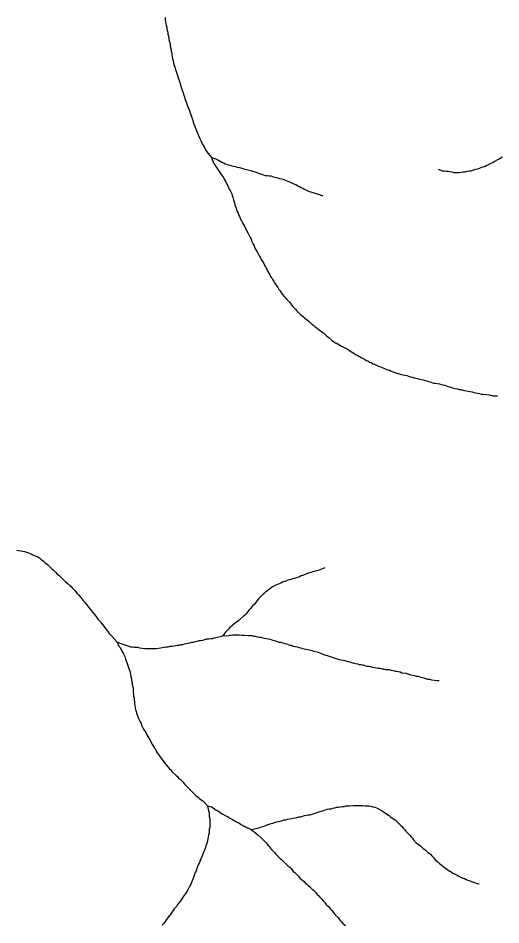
# Model space of a CAD drawing. Extents: x 652.3 to 678, y 7316.9 to 7344.9.
# Drawn here: x 657.027 to 658.417, y 7330.22 to 7332.83 of the extents above; entities that cross this region are included whole.
import ezdxf

# ---------------------------------------------------------------- set-up
doc = ezdxf.new("R2010")
doc.units = 0
doc.header["$LTSCALE"] = 0.032
doc.layers.add('7', color=7, linetype='Continuous', lineweight=25)

msp = doc.modelspace()

# ---------------------------------------------------------------- linework, layer by layer
at = {"layer": '7'}
msp.add_line((657.5906, 7332.4114), (657.5843, 7332.4281), dxfattribs=at)
for points in [[(657.4498, 7332.8316), (657.4498, 7332.826), (657.4514, 7332.8204), (657.453, 7332.8093), (657.4546, 7332.8045), (657.4546, 7332.7989), (657.4562, 7332.7942), (657.4578, 7332.7894), (657.4578, 7332.7838), (657.4609, 7332.7743), (657.4609, 7332.7687), (657.4625, 7332.7623), (657.4641, 7332.7568), (657.4641, 7332.7512), (657.4657, 7332.7448), (657.4673, 7332.7401), (657.4673, 7332.7345), (657.4689, 7332.7297), (657.4689, 7332.7241), (657.4705, 7332.7186), (657.4713, 7332.713), (657.4729, 7332.7074), (657.4737, 7332.7019), (657.4753, 7332.6971), (657.4769, 7332.6923), (657.4784, 7332.6875), (657.48, 7332.682), (657.4816, 7332.6764), (657.4832, 7332.6708), (657.4864, 7332.6613), (657.488, 7332.6565), (657.4928, 7332.6422), (657.4944, 7332.6374), (657.4991, 7332.6231), (657.5007, 7332.6175), (657.5039, 7332.608), (657.5055, 7332.6032), (657.5071, 7332.5984), (657.5087, 7332.5929), (657.5103, 7332.5881), (657.5127, 7332.5833), (657.5158, 7332.5738), (657.5182, 7332.569), (657.523, 7332.5547), (657.5246, 7332.5499), (657.5294, 7332.5356), (657.531, 7332.5308), (657.5326, 7332.526), (657.5349, 7332.5212), (657.5365, 7332.5165), (657.5381, 7332.5117), (657.5397, 7332.5069), (657.5421, 7332.5021), (657.5437, 7332.4974), (657.5461, 7332.4926), (657.5477, 7332.4878), (657.5524, 7332.4783), (657.5548, 7332.4735), (657.5564, 7332.4687), (657.5596, 7332.464), (657.562, 7332.4592), (657.5644, 7332.4544), (657.5668, 7332.4496), (657.5731, 7332.4417), (657.5843, 7332.4281)], [(657.9036, 7332.318), (657.9032, 7332.3182), (657.9002, 7332.3191), (657.8707, 7332.3287), (657.8659, 7332.3303), (657.8564, 7332.3351), (657.8516, 7332.3366), (657.8469, 7332.3398), (657.8421, 7332.3414), (657.8373, 7332.3446), (657.8325, 7332.3462), (657.8286, 7332.3494), (657.8238, 7332.351), (657.8095, 7332.3581), (657.8047, 7332.3597), (657.7999, 7332.3621), (657.7951, 7332.3637), (657.7904, 7332.3653), (657.7848, 7332.3661), (657.78, 7332.3677), (657.7752, 7332.3693), (657.7697, 7332.3701), (657.7649, 7332.3717), (657.7553, 7332.3748), (657.7498, 7332.3748), (657.745, 7332.3764), (657.7394, 7332.3764), (657.7339, 7332.378), (657.7195, 7332.3828), (657.7148, 7332.3844), (657.7004, 7332.3892), (657.6957, 7332.3908), (657.6845, 7332.3939), (657.679, 7332.3947), (657.6742, 7332.3963), (657.6686, 7332.3979), (657.6638, 7332.3995), (657.6583, 7332.4003), (657.6535, 7332.4019), (657.6479, 7332.4027), (657.6432, 7332.4043), (657.6384, 7332.4059), (657.6328, 7332.4067), (657.628, 7332.4083), (657.6233, 7332.4098), (657.6185, 7332.4122), (657.6137, 7332.4146), (657.6034, 7332.4202), (657.5962, 7332.4242), (657.5843, 7332.4281)], [(658.2361, 7332.3954), (658.2365, 7332.3953), (658.2439, 7332.3923), (658.2479, 7332.3908), (658.2534, 7332.3908), (658.259, 7332.3892), (658.2646, 7332.3892), (658.2702, 7332.3884), (658.2757, 7332.3876), (658.2805, 7332.386), (658.2972, 7332.386), (658.3028, 7332.3868), (658.3084, 7332.3876), (658.3139, 7332.3876), (658.3195, 7332.3892), (658.3251, 7332.3908), (658.3306, 7332.3908), (658.345, 7332.3955), (658.3505, 7332.3963), (658.3553, 7332.3979), (658.3601, 7332.4003), (658.3648, 7332.4019), (658.3696, 7332.4035), (658.3744, 7332.4059), (658.3792, 7332.4075), (658.3887, 7332.4122), (658.3935, 7332.4146), (658.3975, 7332.4178), (658.4118, 7332.425), (658.4166, 7332.4281), (658.4213, 7332.4305)], [(657.5906, 7332.4114), (657.6018, 7332.3947), (657.605, 7332.3908), (657.6145, 7332.3764), (657.6177, 7332.3717), (657.6201, 7332.3669), (657.6233, 7332.3621), (657.6257, 7332.3573), (657.628, 7332.3526), (657.6304, 7332.3478), (657.632, 7332.343), (657.6344, 7332.3382), (657.6368, 7332.3335), (657.6416, 7332.3239), (657.6432, 7332.3191), (657.6447, 7332.3144), (657.6463, 7332.3096), (657.6479, 7332.304), (657.6495, 7332.2985), (657.6511, 7332.2929), (657.6543, 7332.2833), (657.6559, 7332.2786), (657.6575, 7332.2738), (657.6599, 7332.269), (657.6615, 7332.2642), (657.6638, 7332.2595), (657.6662, 7332.2547), (657.6678, 7332.2499), (657.671, 7332.2459), (657.6726, 7332.2412), (657.6758, 7332.2364), (657.6782, 7332.2316), (657.6853, 7332.2173), (657.6877, 7332.2125), (657.6949, 7332.1982), (657.6973, 7332.1934), (657.6989, 7332.1886), (657.7036, 7332.1791), (657.706, 7332.1743), (657.7076, 7332.1696), (657.71, 7332.1648), (657.7132, 7332.16), (657.7156, 7332.1552), (657.7203, 7332.1457), (657.7235, 7332.1417), (657.7259, 7332.1369), (657.7283, 7332.1322), (657.7315, 7332.1282), (657.7339, 7332.1234), (657.7363, 7332.1186), (657.7394, 7332.1146), (657.741, 7332.1099), (657.7442, 7332.1059), (657.7458, 7332.1011), (657.7482, 7332.0963), (657.7514, 7332.0916), (657.7538, 7332.0868), (657.7569, 7332.082), (657.7593, 7332.0773), (657.7625, 7332.0733), (657.7649, 7332.0685), (657.7744, 7332.0542), (657.7776, 7332.0494), (657.7808, 7332.0454), (657.784, 7332.0406), (657.7872, 7332.0359), (657.7935, 7332.0279), (657.7975, 7332.0239), (657.8007, 7332.02), (657.8039, 7332.016), (657.8079, 7332.012), (657.8174, 7332.0001), (657.8254, 7331.9921), (657.8286, 7331.9881), (657.8405, 7331.9762), (657.8445, 7331.973), (657.8484, 7331.9698), (657.8524, 7331.9667), (657.8564, 7331.9635), (657.8604, 7331.9603), (657.8644, 7331.9571), (657.8723, 7331.9491), (657.8771, 7331.946), (657.8811, 7331.9428), (657.885, 7331.9396), (657.889, 7331.9364), (657.8938, 7331.9332), (657.8978, 7331.93), (657.9018, 7331.9261), (657.9065, 7331.9229), (657.9105, 7331.9197), (657.9145, 7331.9157), (657.9185, 7331.9125), (657.9224, 7331.9094), (657.9264, 7331.9062), (657.9304, 7331.9022), (657.9352, 7331.899), (657.9399, 7331.8958), (657.9447, 7331.8942), (657.9487, 7331.8911), (657.9535, 7331.8887)], [(657.9535, 7331.8887), (657.9582, 7331.8855), (657.9773, 7331.8759), (657.9821, 7331.8728), (657.9869, 7331.8696), (657.9917, 7331.8664), (657.9964, 7331.864), (658.0004, 7331.8608), (658.0052, 7331.8592), (658.01, 7331.856), (658.0147, 7331.8529), (658.0243, 7331.8481), (658.0291, 7331.8449), (658.0338, 7331.8433), (658.0386, 7331.8401), (658.0434, 7331.8385), (658.0482, 7331.8354), (658.0529, 7331.8338), (658.0625, 7331.829), (658.072, 7331.8258), (658.0768, 7331.8234), (658.0816, 7331.8218), (658.0864, 7331.8194), (658.0911, 7331.8179), (658.0959, 7331.8163), (658.1007, 7331.8139), (658.1055, 7331.8123), (658.1198, 7331.8075), (658.1253, 7331.8059), (658.1301, 7331.8043), (658.1357, 7331.8035), (658.1405, 7331.8019), (658.146, 7331.8011), (658.1508, 7331.7996), (658.1675, 7331.7948), (658.1723, 7331.7932), (658.1779, 7331.7924), (658.1826, 7331.7908), (658.1882, 7331.79), (658.193, 7331.7884), (658.1978, 7331.7868), (658.2033, 7331.786), (658.2081, 7331.7844), (658.2129, 7331.7828), (658.2184, 7331.7813), (658.2232, 7331.7797), (658.2288, 7331.7797), (658.2344, 7331.7781), (658.2399, 7331.7773), (658.2447, 7331.7757), (658.2503, 7331.7749), (658.255, 7331.7733), (658.2598, 7331.7717), (658.2646, 7331.7701), (658.2702, 7331.7685), (658.2749, 7331.7669), (658.2805, 7331.7653), (658.2853, 7331.7638), (658.2908, 7331.763), (658.2964, 7331.7614), (658.302, 7331.7606), (658.3068, 7331.759), (658.3123, 7331.7582), (658.3179, 7331.7574), (658.3227, 7331.7558), (658.3282, 7331.755), (658.3338, 7331.7542), (658.3386, 7331.7526), (658.3442, 7331.7518), (658.3497, 7331.7502), (658.3553, 7331.7494), (658.3601, 7331.7478), (658.3656, 7331.7478), (658.3768, 7331.7462), (658.3824, 7331.7454), (658.3879, 7331.7447), (658.3935, 7331.7431), (658.4074, 7331.7431)], [(657.0225, 7331.2983), (657.0289, 7331.2975), (657.0345, 7331.2967), (657.04, 7331.2959), (657.0448, 7331.2943), (657.0591, 7331.2895), (657.0639, 7331.2879), (657.0687, 7331.2855), (657.0734, 7331.2832), (657.0782, 7331.2816), (657.083, 7331.2792), (657.0878, 7331.276), (657.0917, 7331.2728), (657.0957, 7331.2696), (657.0997, 7331.2664), (657.1037, 7331.2633), (657.1077, 7331.2601), (657.1116, 7331.2569), (657.1236, 7331.245), (657.1275, 7331.2418), (657.1315, 7331.2378), (657.1355, 7331.2338), (657.1395, 7331.2298), (657.1435, 7331.2267), (657.1554, 7331.2147), (657.1594, 7331.2115), (657.1634, 7331.2076), (657.1673, 7331.2044), (657.1713, 7331.2004), (657.1753, 7331.1972), (657.1793, 7331.194), (657.1825, 7331.1901), (657.1904, 7331.1821), (657.1968, 7331.1741), (657.2008, 7331.1702), (657.2071, 7331.1622), (657.2103, 7331.1582), (657.2135, 7331.1535), (657.2175, 7331.1495), (657.2206, 7331.1455), (657.2334, 7331.1296), (657.2366, 7331.1248), (657.2461, 7331.1129), (657.2501, 7331.1089), (657.2533, 7331.1049), (657.2565, 7331.1001), (657.2604, 7331.0962), (657.2636, 7331.0922), (657.2668, 7331.0882), (657.2763, 7331.0763), (657.2795, 7331.0715), (657.2859, 7331.0635), (657.2891, 7331.0588), (657.2931, 7331.0548), (657.2962, 7331.0508), (657.3121, 7331.0341)], [(657.9101, 7331.2475), (657.9097, 7331.2473), (657.8906, 7331.2402), (657.885, 7331.2386), (657.8803, 7331.237), (657.8747, 7331.2362), (657.8699, 7331.2346), (657.8604, 7331.2314), (657.8556, 7331.229), (657.8461, 7331.2259), (657.8413, 7331.2243), (657.8365, 7331.2219), (657.8222, 7331.2171), (657.8174, 7331.2155), (657.8126, 7331.2139), (657.8071, 7331.2131), (657.8023, 7331.2115), (657.7975, 7331.2092), (657.788, 7331.206), (657.7832, 7331.2036), (657.7784, 7331.202), (657.7736, 7331.1996), (657.7689, 7331.198), (657.7593, 7331.1932), (657.7553, 7331.1901), (657.7514, 7331.1869), (657.7466, 7331.1837), (657.7426, 7331.1805), (657.7386, 7331.1773), (657.7347, 7331.1733), (657.7307, 7331.1702), (657.7227, 7331.1622), (657.7187, 7331.1582), (657.706, 7331.1423), (657.702, 7331.1383), (657.6957, 7331.1304), (657.6917, 7331.1264), (657.6821, 7331.1145), (657.6782, 7331.1105), (657.6742, 7331.1073), (657.6662, 7331.0994), (657.6623, 7331.0962), (657.6583, 7331.093), (657.6535, 7331.0898), (657.6463, 7331.0834), (657.6392, 7331.0779), (657.6352, 7331.0747), (657.632, 7331.0707), (657.628, 7331.0667), (657.6241, 7331.0627), (657.6161, 7331.0516)], [(657.6161, 7331.0516), (657.6336, 7331.0532), (657.6392, 7331.054), (657.6447, 7331.0548), (657.6559, 7331.0548), (657.6638, 7331.0548), (657.6718, 7331.054), (657.6774, 7331.054), (657.6885, 7331.0524), (657.6996, 7331.0524), (657.7044, 7331.0508), (657.71, 7331.0508), (657.7148, 7331.0492), (657.7203, 7331.0484), (657.7259, 7331.0476), (657.7307, 7331.046), (657.7363, 7331.0452), (657.7418, 7331.0444), (657.7466, 7331.0429), (657.7522, 7331.0421), (657.7569, 7331.0405), (657.7625, 7331.0389), (657.7681, 7331.0373), (657.7776, 7331.0341), (657.7832, 7331.0333), (657.7888, 7331.0317), (657.7935, 7331.0301), (657.7991, 7331.0285), (657.8039, 7331.0269), (657.8087, 7331.0254), (657.8142, 7331.0246), (657.819, 7331.0222), (657.8246, 7331.0214), (657.8301, 7331.0198), (657.8349, 7331.0182), (657.8405, 7331.0174), (657.8453, 7331.0158), (657.85, 7331.0142), (657.8556, 7331.0134), (657.8612, 7331.0126), (657.8723, 7331.0094), (657.8771, 7331.0078), (657.8819, 7331.0063), (657.8874, 7331.0055), (657.893, 7331.0039), (657.8978, 7331.0015), (657.9121, 7330.9967), (657.9169, 7330.9951), (657.9312, 7330.9903), (657.9368, 7330.9887), (657.9511, 7330.984), (657.9559, 7330.9824), (657.9614, 7330.9816), (657.967, 7330.9808), (657.9765, 7330.9776), (657.9821, 7330.9768), (657.9877, 7330.9752), (657.9933, 7330.9736), (657.998, 7330.972), (658.0036, 7330.9712), (658.0084, 7330.9697), (658.0139, 7330.9689), (658.0195, 7330.9681), (658.0251, 7330.9665), (658.0299, 7330.9649), (658.0362, 7330.9641), (658.0418, 7330.9633), (658.0474, 7330.9617), (658.0529, 7330.9609), (658.0585, 7330.9601), (658.0633, 7330.9585), (658.0688, 7330.9585), (658.0736, 7330.9569), (658.0792, 7330.9569), (658.084, 7330.9553), (658.0895, 7330.9553), (658.0951, 7330.9545), (658.1007, 7330.9529), (658.1062, 7330.9521), (658.111, 7330.9506), (658.1166, 7330.9506), (658.1214, 7330.949), (658.1269, 7330.9482), (658.1317, 7330.9458), (658.1428, 7330.9442), (658.1572, 7330.9394), (658.1683, 7330.9378), (658.1731, 7330.9362), (658.1787, 7330.9354), (658.1834, 7330.9338), (658.1946, 7330.9307), (658.2001, 7330.9291), (658.2057, 7330.9275), (658.2113, 7330.9267), (658.2168, 7330.9251), (658.2336, 7330.9235), (658.2383, 7330.9231), (658.2391, 7330.923)], [(657.3121, 7331.0341), (657.3265, 7331.0293), (657.3312, 7331.0269), (657.3456, 7331.0222), (657.3503, 7331.0206), (657.3559, 7331.0206), (657.3607, 7331.019), (657.3718, 7331.019), (657.3766, 7331.0174), (657.3838, 7331.0166), (657.3917, 7331.0158), (657.4084, 7331.0158), (657.414, 7331.015), (657.4196, 7331.0158), (657.4251, 7331.0158), (657.4307, 7331.0166), (657.4363, 7331.0174), (657.4418, 7331.0182), (657.453, 7331.0198), (657.4586, 7331.0206), (657.4633, 7331.0222), (657.4689, 7331.0222), (657.4745, 7331.023), (657.48, 7331.0238), (657.4848, 7331.0254), (657.4904, 7331.0254), (657.4952, 7331.0269), (657.5007, 7331.0269), (657.5055, 7331.0285), (657.5103, 7331.0301), (657.5158, 7331.0309), (657.5214, 7331.0317), (657.527, 7331.0333), (657.5326, 7331.0341), (657.5373, 7331.0357), (657.5429, 7331.0365), (657.5477, 7331.0381), (657.5532, 7331.0389), (657.5588, 7331.0397), (657.5644, 7331.0413), (657.57, 7331.0429), (657.5755, 7331.0429), (657.5811, 7331.0444), (657.5867, 7331.0444), (657.5922, 7331.046), (657.6161, 7331.0516)], [(657.3121, 7331.0341), (657.3169, 7331.0222), (657.3201, 7331.0182), (657.3225, 7331.0134), (657.3257, 7331.0094), (657.3273, 7331.0047), (657.3297, 7330.9999), (657.3336, 7330.9927), (657.336, 7330.9848), (657.3376, 7330.98), (657.34, 7330.9752), (657.3448, 7330.9609), (657.348, 7330.9498), (657.3495, 7330.945), (657.3503, 7330.9394), (657.3511, 7330.9338), (657.3527, 7330.9283), (657.3535, 7330.9227), (657.3551, 7330.9179), (657.3551, 7330.9124), (657.3559, 7330.9068), (657.3575, 7330.902), (657.3583, 7330.8957), (657.3583, 7330.8893), (657.3591, 7330.8837), (657.3591, 7330.8781), (657.3607, 7330.8734), (657.3607, 7330.8678), (657.3615, 7330.8622), (657.3615, 7330.8567), (657.3623, 7330.8511), (657.3639, 7330.8455), (657.3647, 7330.84), (657.3663, 7330.8336), (657.3678, 7330.8288), (657.3694, 7330.824), (657.3718, 7330.8193), (657.3734, 7330.8137), (657.3782, 7330.8041), (657.3806, 7330.7994), (657.3822, 7330.7946), (657.3869, 7330.7851), (657.3893, 7330.7803), (657.3925, 7330.7763), (657.3949, 7330.7715), (657.3973, 7330.7668), (657.4005, 7330.762), (657.4029, 7330.7572), (657.406, 7330.7524), (657.4132, 7330.7381), (657.4164, 7330.7333), (657.4196, 7330.7286), (657.4228, 7330.7246), (657.4243, 7330.7198), (657.4275, 7330.715), (657.4307, 7330.7103), (657.4371, 7330.7007), (657.4498, 7330.6848), (657.453, 7330.6808), (657.4625, 7330.6689), (657.4665, 7330.6657), (657.4697, 7330.6617), (657.4816, 7330.6498), (657.4856, 7330.6466), (657.4888, 7330.6426), (657.4928, 7330.6394), (657.5007, 7330.6315), (657.5039, 7330.6275), (657.5071, 7330.6235), (657.5103, 7330.6196), (657.5143, 7330.6164), (657.5222, 7330.6084), (657.5262, 7330.6044), (657.5381, 7330.5925), (657.5421, 7330.5893), (657.5461, 7330.5861), (657.5501, 7330.5829), (657.554, 7330.5798), (657.5588, 7330.5766), (657.5628, 7330.5734), (657.5715, 7330.5623)], [(657.5715, 7330.5623), (657.5747, 7330.5479), (657.5763, 7330.5432), (657.5763, 7330.5376), (657.5771, 7330.532), (657.5787, 7330.5273), (657.5787, 7330.5002), (657.5771, 7330.4954), (657.5763, 7330.4899), (657.5763, 7330.4835), (657.5747, 7330.4787), (657.5739, 7330.4731), (657.5731, 7330.4676), (657.5715, 7330.4628), (657.5707, 7330.4572), (657.5676, 7330.4477), (657.566, 7330.4429), (657.5644, 7330.4381), (657.562, 7330.4334), (657.5604, 7330.4286), (657.5588, 7330.4238), (657.5564, 7330.419), (657.5532, 7330.4095), (657.5509, 7330.4047), (657.5485, 7330.3991), (657.5461, 7330.3944), (657.5445, 7330.3896), (657.5421, 7330.3848), (657.5389, 7330.3753), (657.5365, 7330.3705), (657.5318, 7330.3562), (657.5294, 7330.3514), (657.5262, 7330.3419), (657.5238, 7330.3371), (657.5214, 7330.3323), (657.5166, 7330.3228), (657.5135, 7330.318), (657.5103, 7330.3132), (657.5039, 7330.3037), (657.5007, 7330.2997), (657.4983, 7330.2949), (657.4952, 7330.2901), (657.492, 7330.2862), (657.4856, 7330.2782), (657.4832, 7330.2734), (657.48, 7330.2694), (657.4761, 7330.2655), (657.4729, 7330.2607), (657.4697, 7330.2567), (657.4665, 7330.2519), (657.4633, 7330.248), (657.4601, 7330.2432), (657.457, 7330.2392), (657.4538, 7330.2352), (657.4514, 7330.2305), (657.4482, 7330.2265), (657.445, 7330.2225), (657.4418, 7330.2185)], [(657.5715, 7330.5623), (657.5835, 7330.5599), (657.5883, 7330.5567), (657.5922, 7330.5535), (657.597, 7330.5503), (657.6018, 7330.5479), (657.6066, 7330.5448), (657.6113, 7330.5416), (657.6161, 7330.5384), (657.6233, 7330.5344), (657.6312, 7330.5304), (657.636, 7330.5273), (657.6408, 7330.5249), (657.6455, 7330.5217), (657.6503, 7330.5193), (657.6551, 7330.5161), (657.6599, 7330.5145), (657.6646, 7330.5113), (657.6694, 7330.5082), (657.6742, 7330.5058), (657.679, 7330.5026), (657.6973, 7330.4946)], [(657.7553, 7330.5113), (657.7601, 7330.5129), (657.7713, 7330.5161), (657.776, 7330.5177), (657.7816, 7330.5185), (657.7872, 7330.5201), (657.7919, 7330.5217), (657.7975, 7330.5225), (657.8023, 7330.5241), (657.8134, 7330.5257), (657.819, 7330.5273), (657.8246, 7330.528), (657.8301, 7330.5288), (657.8349, 7330.5304), (657.8405, 7330.5312), (657.8516, 7330.5344), (657.8572, 7330.5352), (657.862, 7330.5368), (657.8675, 7330.5368), (657.8731, 7330.5384), (657.8787, 7330.54), (657.8882, 7330.5432), (657.893, 7330.5448), (657.9073, 7330.5495), (657.9121, 7330.5511), (657.9169, 7330.5527), (657.9224, 7330.5535), (657.928, 7330.5543), (657.9328, 7330.5559), (657.9384, 7330.5567), (657.9439, 7330.5583), (657.9495, 7330.5583), (657.9543, 7330.5599), (657.9598, 7330.5607), (657.9654, 7330.5607), (657.9702, 7330.5623), (657.9813, 7330.5623), (657.9925, 7330.5639), (658.0203, 7330.5639), (658.0259, 7330.5623), (658.037, 7330.5623), (658.0426, 7330.5615), (658.0482, 7330.5599), (658.0537, 7330.5583), (658.0585, 7330.5567), (658.0728, 7330.5495), (658.0776, 7330.5463), (658.0816, 7330.5432), (658.0864, 7330.5408), (658.0903, 7330.5376), (658.0951, 7330.5344), (658.0991, 7330.5312), (658.1031, 7330.528), (658.1078, 7330.5249), (658.1126, 7330.5217), (658.1285, 7330.5058), (658.1325, 7330.5026), (658.1357, 7330.4986), (658.1397, 7330.4946), (658.1428, 7330.4899), (658.1548, 7330.4779), (658.158, 7330.4731), (658.1619, 7330.4692), (658.1651, 7330.4644), (658.1731, 7330.4564), (658.1771, 7330.4533), (658.181, 7330.4501), (658.185, 7330.4469), (658.189, 7330.4437), (658.193, 7330.4397), (658.1978, 7330.4365), (658.2017, 7330.4326), (658.2057, 7330.4294), (658.2105, 7330.4262), (658.2145, 7330.423), (658.2176, 7330.419), (658.2216, 7330.4151), (658.2248, 7330.4111), (658.228, 7330.4071), (658.232, 7330.4031), (658.2359, 7330.3999), (658.2399, 7330.3968), (658.2439, 7330.3936), (658.2479, 7330.3904), (658.2519, 7330.3872), (658.2566, 7330.384), (658.2606, 7330.3808), (658.2654, 7330.3777), (658.2694, 7330.3745), (658.2741, 7330.3721), (658.2789, 7330.3689), (658.2837, 7330.3665), (658.2932, 7330.3617), (658.298, 7330.3586), (658.3028, 7330.357), (658.3076, 7330.3546), (658.3123, 7330.353), (658.3171, 7330.3506), (658.3457, 7330.3403), (658.3532, 7330.3376), (658.3536, 7330.3374)], [(657.6973, 7330.4946), (657.7108, 7330.497), (657.7172, 7330.4986), (657.7219, 7330.5002), (657.7267, 7330.5018), (657.7323, 7330.5034), (657.737, 7330.505), (657.7442, 7330.5082), (657.7553, 7330.5113)], [(657.6973, 7330.4946), (657.71, 7330.4843), (657.7172, 7330.4787), (657.7251, 7330.4716), (657.741, 7330.4556), (657.7442, 7330.4517), (657.7474, 7330.4477), (657.7514, 7330.4437), (657.7546, 7330.4389), (657.7585, 7330.435), (657.7617, 7330.431), (657.7657, 7330.427), (657.7689, 7330.423), (657.7808, 7330.4111), (657.7848, 7330.4079), (657.7967, 7330.396), (657.8007, 7330.3928), (657.8047, 7330.3888), (657.8087, 7330.3856), (657.8126, 7330.3816), (657.819, 7330.3737), (657.823, 7330.3705), (657.827, 7330.3665), (657.8309, 7330.3625), (657.8349, 7330.3586), (657.8381, 7330.3546), (657.8421, 7330.3514), (657.8461, 7330.3474), (657.85, 7330.3442), (657.854, 7330.3403), (657.858, 7330.3371), (657.862, 7330.3331), (657.8659, 7330.3299), (657.8699, 7330.3267), (657.8731, 7330.3228), (657.8771, 7330.3196), (657.8811, 7330.3156), (657.885, 7330.3116), (657.8882, 7330.3076), (657.8922, 7330.3037), (657.8954, 7330.2997), (657.8994, 7330.2957), (657.9057, 7330.2877), (657.9097, 7330.2838), (657.9129, 7330.2798), (657.9161, 7330.2758), (657.9201, 7330.2726), (657.9264, 7330.2647), (657.9296, 7330.2607), (657.9336, 7330.2567), (657.9399, 7330.2488), (657.9479, 7330.2408), (657.9543, 7330.2328), (657.9582, 7330.2289), (657.9614, 7330.2241), (657.9654, 7330.2209), (657.9694, 7330.2177)]]:
    msp.add_lwpolyline(points, dxfattribs=at)

doc.saveas('drawing.dxf')
